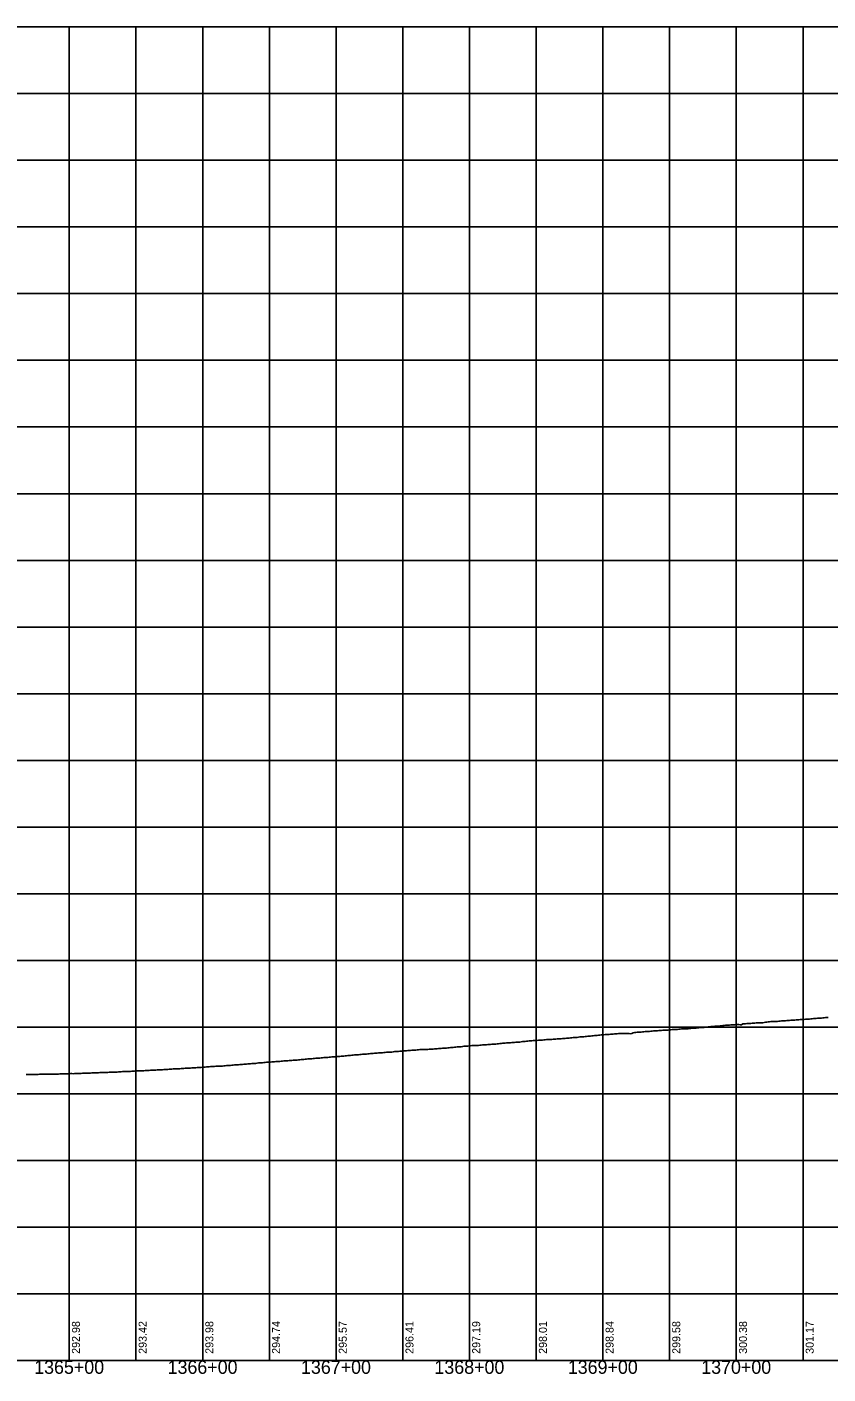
# Model space of a CAD drawing. Extents: x -90830 to 2015517, y -20856 to 836331.
# Drawn here: x 11992 to 12592, y 33641 to 34651 of the extents above; entities that cross this region are included whole.
import ezdxf

# ---------------------------------------------------------------- set-up
doc = ezdxf.new("R2010")
doc.units = 0
for name, color, linetype in [('Level 1', 7, 'Continuous'), ('RD_DDB_Profile_EX', 7, 'Continuous'), ('RD_DDB_StaTX', 7, 'Continuous'), ('RD_DDB_StripGrade', 7, 'Continuous'), ('RD_GPK_Profile_Cell', 7, 'Continuous')]:
    doc.layers.add(name, color=color, linetype=linetype)

msp = doc.modelspace()

# ---------------------------------------------------------------- linework, layer by layer
at = {"layer": 'Level 1'}
for p, q in [((11223.5, 34651.3), (12823.5, 34651.3)), ((12023.5, 34651.3), (12023.5, 34151.3)), ((12073.5, 34651.3), (12073.5, 34151.3)), ((12123.5, 34651.3), (12123.5, 34151.3)), ((12173.5, 34651.3), (12173.5, 34151.3)), ((12223.5, 34651.3), (12223.5, 34151.3)), ((12273.5, 34651.3), (12273.5, 34151.3)), ((12323.5, 34651.3), (12323.5, 34151.3)), ((12373.5, 34651.3), (12373.5, 34151.3)), ((12423.5, 34651.3), (12423.5, 34151.3)), ((12473.5, 34651.3), (12473.5, 34151.3)), ((12523.5, 34651.3), (12523.5, 34151.3)), ((12573.5, 34651.3), (12573.5, 34151.3)), ((11223.5, 34601.3), (12823.5, 34601.3)), ((11223.5, 34551.3), (12823.5, 34551.3)), ((11223.5, 34501.3), (12823.5, 34501.3)), ((11223.5, 34451.3), (12823.5, 34451.3)), ((11223.5, 34401.3), (12823.5, 34401.3)), ((11223.5, 34351.3), (12823.5, 34351.3)), ((11223.5, 34301.3), (12823.5, 34301.3)), ((11223.5, 34251.3), (12823.5, 34251.3)), ((11223.5, 34201.3), (12823.5, 34201.3)), ((11223.5, 34151.3), (12823.5, 34151.3)), ((11223.5, 34151.3), (12823.5, 34151.3)), ((12023.5, 34151.3), (12023.5, 33651.3)), ((12073.5, 34151.3), (12073.5, 33651.3)), ((12123.5, 34151.3), (12123.5, 33651.3)), ((12173.5, 34151.3), (12173.5, 33651.3)), ((12223.5, 34151.3), (12223.5, 33651.3)), ((12273.5, 34151.3), (12273.5, 33651.3)), ((12323.5, 34151.3), (12323.5, 33651.3)), ((12373.5, 34151.3), (12373.5, 33651.3)), ((12423.5, 34151.3), (12423.5, 33651.3)), ((12473.5, 34151.3), (12473.5, 33651.3)), ((12523.5, 34151.3), (12523.5, 33651.3)), ((12573.5, 34151.3), (12573.5, 33651.3)), ((11223.5, 34101.3), (12823.5, 34101.3)), ((11223.5, 34051.3), (12823.5, 34051.3)), ((11223.5, 34001.3), (12823.5, 34001.3)), ((11223.5, 33951.3), (12823.5, 33951.3)), ((11223.5, 33901.3), (12823.5, 33901.3)), ((11223.5, 33851.3), (12823.5, 33851.3)), ((11223.5, 33801.3), (12823.5, 33801.3)), ((11223.5, 33751.3), (12823.5, 33751.3)), ((11223.5, 33701.3), (12823.5, 33701.3)), ((11223.5, 33651.3), (12823.5, 33651.3))]:
    msp.add_line(p, q, dxfattribs=at)
at = {"layer": 'RD_DDB_Profile_EX'}
for points in [[(12485.3, 33900), (12486.3, 33900.1), (12487.3, 33900.1), (12488.3, 33900.2), (12489.3, 33900.3), (12490.3, 33900.4), (12491.3, 33900.5), (12492.3, 33900.6), (12493.3, 33900.6), (12494.3, 33900.7), (12495.3, 33900.8), (12496.3, 33900.9), (12497.3, 33901), (12498.3, 33901), (12499.3, 33901.1), (12500.3, 33901.2), (12501.3, 33901.2), (12502.3, 33901.4), (12503.3, 33901.5), (12504.3, 33901.7), (12505.3, 33901.7), (12506.3, 33901.8), (12507.3, 33901.9), (12508.3, 33902), (12509.3, 33902), (12510.3, 33902.1), (12511.3, 33902.2), (12512.3, 33902.3), (12513.3, 33902.4), (12514.3, 33902.5), (12515.3, 33902.7), (12516.3, 33902.7), (12517.3, 33902.7), (12518.3, 33902.8), (12519.3, 33902.9), (12520.3, 33903), (12521.3, 33903), (12522.3, 33903.1), (12523.3, 33903.2), (12524.3, 33903.3), (12525.3, 33903.3), (12526.3, 33903.1), (12527.3, 33903.1), (12528.3, 33903.7), (12529.3, 33903.7), (12530.3, 33903.8), (12531.3, 33903.9), (12532.3, 33904), (12533.3, 33904.1), (12534.3, 33904.1), (12535.3, 33904.2), (12536.3, 33904.3), (12537.3, 33904.3), (12538.3, 33904.4), (12539.3, 33904.5), (12540.3, 33904.6), (12541.3, 33904.6), (12542.3, 33904.6), (12543.3, 33904.6), (12544.3, 33904.8), (12545.3, 33905), (12546.3, 33905.1), (12547.3, 33905.2), (12548.3, 33905.3), (12549.3, 33905.4), (12550.3, 33905.5), (12551.3, 33905.5), (12552.3, 33905.5), (12553.3, 33905.5), (12554.3, 33905.6), (12555.3, 33905.7), (12556.3, 33905.8), (12557.3, 33905.9), (12558.3, 33906), (12559.3, 33906), (12560.3, 33906.1), (12561.3, 33906.2), (12562.3, 33906.3), (12563.3, 33906.3), (12564.3, 33906.4), (12565.3, 33906.5), (12566.3, 33906.5), (12567.3, 33906.6), (12568.3, 33906.7), (12569.3, 33906.7), (12570.3, 33906.8), (12571.3, 33906.9), (12572.3, 33907), (12573.3, 33907.1), (12574.3, 33907.1), (12575.3, 33907.2), (12576.3, 33907.3), (12577.3, 33907.3), (12578.3, 33907.3), (12579.3, 33907.4), (12580.3, 33907.6), (12581.3, 33907.7), (12582.3, 33907.7), (12583.3, 33907.8), (12584.3, 33907.9), (12585.3, 33908)], [(12585.3, 33908), (12586.3, 33908), (12587.3, 33908.1), (12588.3, 33908.2), (12589.3, 33908.3), (12590.3, 33908.4), (12591.3, 33908.4), (12592.3, 33908.5)], [(12285.3, 33884.3), (12286.3, 33884.4), (12287.3, 33884.5), (12288.3, 33884.5), (12289.3, 33884.5), (12290.3, 33884.5), (12291.3, 33884.5), (12292.3, 33884.6), (12293.3, 33884.7), (12294.3, 33884.7), (12295.3, 33884.8), (12296.3, 33884.8), (12297.3, 33884.9), (12298.3, 33885), (12299.3, 33885.1), (12300.3, 33885.2), (12301.3, 33885.3), (12302.3, 33885.3), (12303.3, 33885.4), (12304.3, 33885.4), (12305.3, 33885.5), (12306.3, 33885.6), (12307.3, 33885.7), (12308.3, 33885.8), (12309.3, 33885.9), (12310.3, 33886), (12311.3, 33886.1), (12312.3, 33886.2), (12313.3, 33886.3), (12314.3, 33886.4), (12315.3, 33886.5), (12316.3, 33886.6), (12317.3, 33886.6), (12318.3, 33886.7), (12319.3, 33886.9), (12320.3, 33887), (12321.3, 33887), (12322.3, 33887.1), (12323.3, 33887.2), (12324.3, 33887.3), (12325.3, 33887.4), (12326.3, 33887.5), (12327.3, 33887.5), (12328.3, 33887.5), (12329.3, 33887.6), (12330.3, 33887.6), (12331.3, 33887.7), (12332.3, 33887.8), (12333.3, 33887.9), (12334.3, 33887.9), (12335.3, 33888), (12336.3, 33888.1), (12337.3, 33888.2), (12338.3, 33888.2), (12339.3, 33888.3), (12340.3, 33888.4), (12341.3, 33888.4), (12342.3, 33888.5), (12343.3, 33888.6), (12344.3, 33888.7), (12345.3, 33888.8), (12346.3, 33888.9), (12347.3, 33889), (12348.3, 33889.2), (12349.3, 33889.2), (12350.3, 33889.3), (12351.3, 33889.4), (12352.3, 33889.5), (12353.3, 33889.5), (12354.3, 33889.6), (12355.3, 33889.7), (12356.3, 33889.7), (12357.3, 33889.8), (12358.3, 33890), (12359.3, 33890), (12360.3, 33890), (12361.3, 33890.1), (12362.3, 33890.3), (12363.3, 33890.5), (12364.3, 33890.5), (12365.3, 33890.6), (12366.3, 33890.7), (12367.3, 33890.8), (12368.3, 33890.9), (12369.3, 33891), (12370.3, 33891.1), (12371.3, 33891.2), (12372.3, 33891.2), (12373.3, 33891.3), (12374.3, 33891.3), (12375.3, 33891.4), (12376.3, 33891.6), (12377.3, 33891.6), (12378.3, 33891.6), (12379.3, 33891.7), (12380.3, 33891.8), (12381.3, 33891.9), (12382.3, 33892), (12383.3, 33892), (12384.3, 33892), (12385.3, 33892.1)], [(12385.3, 33892.1), (12386.3, 33892.2), (12387.3, 33892.3), (12388.3, 33892.3), (12389.3, 33892.4), (12390.3, 33892.5), (12391.3, 33892.5), (12392.3, 33892.6), (12393.3, 33892.7), (12394.3, 33892.8), (12395.3, 33892.8), (12396.3, 33893), (12397.3, 33893.1), (12398.3, 33893.1), (12399.3, 33893.2), (12400.3, 33893.3), (12401.3, 33893.4), (12402.3, 33893.5), (12403.3, 33893.6), (12404.3, 33893.6), (12405.3, 33893.8), (12406.3, 33893.9), (12407.3, 33894), (12408.3, 33894.1), (12409.3, 33894.1), (12410.3, 33894.2), (12411.3, 33894.3), (12412.3, 33894.4), (12413.3, 33894.5), (12414.3, 33894.6), (12415.3, 33894.7), (12416.3, 33894.8), (12417.3, 33894.9), (12418.3, 33895), (12419.3, 33895.1), (12420.3, 33895.2), (12421.3, 33895.3), (12422.3, 33895.4), (12423.3, 33895.5), (12424.3, 33895.6), (12425.3, 33895.7), (12426.3, 33895.7), (12427.3, 33895.7), (12428.3, 33895.8), (12429.3, 33896), (12430.3, 33896), (12431.3, 33896.1), (12432.3, 33896.2), (12433.3, 33896.3), (12434.3, 33896.3), (12435.3, 33896.4), (12436.3, 33896.4), (12437.3, 33896.4), (12438.3, 33896.4), (12439.3, 33896.5), (12440.3, 33896.5), (12441.3, 33896.6), (12442.3, 33896.6), (12443.3, 33896.5), (12444.3, 33896.3), (12445.3, 33896.5), (12446.3, 33897.1), (12447.3, 33897.2), (12448.3, 33897.3), (12449.3, 33897.4), (12450.3, 33897.5), (12451.3, 33897.6), (12452.3, 33897.6), (12453.3, 33897.8), (12454.3, 33897.8), (12455.3, 33897.9), (12456.3, 33897.9), (12457.3, 33898.1), (12458.3, 33898.1), (12459.3, 33898.2), (12460.3, 33898.3), (12461.3, 33898.4), (12462.3, 33898.4), (12463.3, 33898.5), (12464.3, 33898.6), (12465.3, 33898.7), (12466.3, 33898.7), (12467.3, 33898.8), (12468.3, 33898.9), (12469.3, 33898.9), (12470.3, 33899), (12471.3, 33899.1), (12472.3, 33899.1), (12473.3, 33899.2), (12474.3, 33899.3), (12475.3, 33899.4), (12476.3, 33899.4), (12477.3, 33899.5), (12478.3, 33899.6), (12479.3, 33899.6), (12480.3, 33899.7), (12481.3, 33899.8), (12482.3, 33899.9), (12483.3, 33899.9), (12484.3, 33900), (12485.3, 33900)], [(12185.3, 33876), (12186.3, 33876), (12187.3, 33876.1), (12188.3, 33876.2), (12189.3, 33876.2), (12190.3, 33876.3), (12191.3, 33876.5), (12192.3, 33876.5), (12193.3, 33876.6), (12194.3, 33876.6), (12195.3, 33876.7), (12196.3, 33876.8), (12197.3, 33876.9), (12198.3, 33877), (12199.3, 33877.1), (12200.3, 33877.2), (12201.3, 33877.3), (12202.3, 33877.4), (12203.3, 33877.5), (12204.3, 33877.6), (12205.3, 33877.6), (12206.3, 33877.7), (12207.3, 33877.8), (12208.3, 33877.9), (12209.3, 33878), (12210.3, 33878), (12211.3, 33878.1), (12212.3, 33878.2), (12213.3, 33878.3), (12214.3, 33878.4), (12215.3, 33878.5), (12216.3, 33878.6), (12217.3, 33878.6), (12218.3, 33878.7), (12219.3, 33878.8), (12220.3, 33878.9), (12221.3, 33878.9), (12222.3, 33879), (12223.3, 33879.1), (12224.3, 33879.2), (12225.3, 33879.3), (12226.3, 33879.3), (12227.3, 33879.5), (12228.3, 33879.6), (12229.3, 33879.6), (12230.3, 33879.7), (12231.3, 33879.8), (12232.3, 33880), (12233.3, 33880.1), (12234.3, 33880.1), (12235.3, 33880.2), (12236.3, 33880.3), (12237.3, 33880.4), (12238.3, 33880.4), (12239.3, 33880.5), (12240.3, 33880.6), (12241.3, 33880.7), (12242.3, 33880.8), (12243.3, 33880.9), (12244.3, 33881), (12245.3, 33881.1), (12246.3, 33881.1), (12247.3, 33881.2), (12248.3, 33881.3), (12249.3, 33881.4), (12250.3, 33881.5), (12251.3, 33881.6), (12252.3, 33881.7), (12253.3, 33881.8), (12254.3, 33881.8), (12255.3, 33881.9), (12256.3, 33882), (12257.3, 33882.1), (12258.3, 33882.1), (12259.3, 33882.2), (12260.3, 33882.3), (12261.3, 33882.4), (12262.3, 33882.4), (12263.3, 33882.5), (12264.3, 33882.6), (12265.3, 33882.6), (12266.3, 33882.7), (12267.3, 33882.9), (12268.3, 33882.9), (12269.3, 33883), (12270.3, 33883.1), (12271.3, 33883.2), (12272.3, 33883.2), (12273.3, 33883.3), (12274.3, 33883.5), (12275.3, 33883.5), (12276.3, 33883.6), (12277.3, 33883.7), (12278.3, 33883.8), (12279.3, 33883.8), (12280.3, 33883.9), (12281.3, 33883.9), (12282.3, 33884), (12283.3, 33884.1), (12284.3, 33884.3), (12285.3, 33884.3)], [(12085.3, 33868.9), (12086.3, 33869), (12087.3, 33869), (12088.3, 33869.1), (12089.3, 33869.2), (12090.3, 33869.2), (12091.3, 33869.2), (12092.3, 33869.3), (12093.3, 33869.3), (12094.3, 33869.4), (12095.3, 33869.4), (12096.3, 33869.5), (12097.3, 33869.6), (12098.3, 33869.7), (12099.3, 33869.7), (12100.3, 33869.8), (12101.3, 33869.9), (12102.3, 33870), (12103.3, 33870), (12104.3, 33870.1), (12105.3, 33870.1), (12106.3, 33870.1), (12107.3, 33870.2), (12108.3, 33870.2), (12109.3, 33870.3), (12110.3, 33870.4), (12111.3, 33870.4), (12112.3, 33870.5), (12113.3, 33870.6), (12114.3, 33870.6), (12115.3, 33870.7), (12116.3, 33870.7), (12117.3, 33870.8), (12118.3, 33870.8), (12119.3, 33870.9), (12120.3, 33871), (12121.3, 33871), (12122.3, 33871.1), (12123.3, 33871.2), (12124.3, 33871.3), (12125.3, 33871.3), (12126.3, 33871.4), (12127.3, 33871.5), (12128.3, 33871.6), (12129.3, 33871.7), (12130.3, 33871.7), (12131.3, 33871.7), (12132.3, 33871.8), (12133.3, 33871.9), (12134.3, 33871.9), (12135.3, 33872), (12136.3, 33872), (12137.3, 33872.1), (12138.3, 33872.1), (12139.3, 33872.2), (12140.3, 33872.3), (12141.3, 33872.4), (12142.3, 33872.5), (12143.3, 33872.6), (12144.3, 33872.6), (12145.3, 33872.7), (12146.3, 33872.8), (12147.3, 33872.9), (12148.3, 33873), (12149.3, 33873.1), (12150.3, 33873.1), (12151.3, 33873.2), (12152.3, 33873.3), (12153.3, 33873.3), (12154.3, 33873.4), (12155.3, 33873.5), (12156.3, 33873.6), (12157.3, 33873.7), (12158.3, 33873.8), (12159.3, 33873.8), (12160.3, 33873.9), (12161.3, 33874), (12162.3, 33874.1), (12163.3, 33874.1), (12164.3, 33874.3), (12165.3, 33874.4), (12166.3, 33874.4), (12167.3, 33874.6), (12168.3, 33874.6), (12169.3, 33874.7), (12170.3, 33874.8), (12171.3, 33874.9), (12172.3, 33874.9), (12173.3, 33875), (12174.3, 33875.1), (12175.3, 33875.2), (12176.3, 33875.2), (12177.3, 33875.3), (12178.3, 33875.4), (12179.3, 33875.5), (12180.3, 33875.5), (12181.3, 33875.6), (12182.3, 33875.7), (12183.3, 33875.8), (12184.3, 33875.9), (12185.3, 33876)], [(11991.3, 33865.8), (11992.3, 33865.8), (11993.3, 33865.8), (11994.3, 33865.8), (11995.3, 33865.8), (11996.3, 33865.8), (11997.3, 33865.8), (11998.3, 33865.8), (11999.3, 33865.8), (12000.3, 33865.8), (12001.3, 33865.9), (12002.3, 33865.9), (12003.3, 33865.9), (12004.3, 33865.9), (12005.3, 33865.9), (12006.3, 33865.9), (12007.3, 33866), (12008.3, 33866), (12009.3, 33866), (12010.3, 33866.1), (12011.3, 33866), (12012.3, 33866), (12013.3, 33866.1), (12014.3, 33866.1), (12015.3, 33866.1), (12016.3, 33866.2), (12017.3, 33866.2), (12018.3, 33866.2), (12019.3, 33866.2), (12020.3, 33866.2), (12021.3, 33866.3), (12022.3, 33866.2), (12023.3, 33866.2), (12024.3, 33866.4), (12025.3, 33866.4), (12026.3, 33866.3), (12027.3, 33866.4), (12028.3, 33866.5), (12029.3, 33866.5), (12030.3, 33866.6), (12031.3, 33866.6), (12032.3, 33866.6), (12033.3, 33866.7), (12034.3, 33866.7), (12035.3, 33866.7), (12036.3, 33866.8), (12037.3, 33866.8), (12038.3, 33866.8), (12039.3, 33866.8), (12040.3, 33866.9), (12041.3, 33866.9), (12042.3, 33866.9), (12043.3, 33867), (12044.3, 33867), (12045.3, 33867.1), (12046.3, 33867.2), (12047.3, 33867.2), (12048.3, 33867.2), (12049.3, 33867.2), (12050.3, 33867.3), (12051.3, 33867.3), (12052.3, 33867.3), (12053.3, 33867.4), (12054.3, 33867.4), (12055.3, 33867.5), (12056.3, 33867.5), (12057.3, 33867.6), (12058.3, 33867.6), (12059.3, 33867.6), (12060.3, 33867.7), (12061.3, 33867.8), (12062.3, 33867.8), (12063.3, 33867.9), (12064.3, 33867.9), (12065.3, 33868), (12066.3, 33868.1), (12067.3, 33868.1), (12068.3, 33868.1), (12069.3, 33868.1), (12070.3, 33868.2), (12071.3, 33868.2), (12072.3, 33868.3), (12073.3, 33868.4), (12074.3, 33868.4), (12075.3, 33868.5), (12076.3, 33868.5), (12077.3, 33868.5), (12078.3, 33868.6), (12079.3, 33868.6), (12080.3, 33868.7), (12081.3, 33868.7), (12082.3, 33868.8), (12083.3, 33868.8), (12084.3, 33868.9), (12085.3, 33868.9)]]:
    msp.add_lwpolyline(points, dxfattribs=at)
at = {"layer": 'RD_GPK_Profile_Cell'}
msp.add_line((9685.3, 33651.3), (13185.3, 33651.3), dxfattribs=at)

# ---------------------------------------------------------------- texts
at = {"layer": 'RD_DDB_StaTX'}
for s, p in [('1365+00', (11997.2, 33641.3)), ('1366+00', (12097.2, 33641.3)), ('1367+00', (12197.2, 33641.3)), ('1368+00', (12297.2, 33641.3)), ('1369+00', (12397.2, 33641.3)), ('1370+00', (12497.2, 33641.3))]:
    msp.add_text(s, height=10, dxfattribs=at).set_placement(p)
at = {"layer": 'RD_DDB_StripGrade'}
for s, p in [('292.98', (12031.5, 33656.3)), ('293.42', (12081.5, 33656.3)), ('293.98', (12131.5, 33656.3)), ('294.74', (12181.5, 33656.3)), ('295.57', (12231.5, 33656.3)), ('296.41', (12281.5, 33656.3)), ('297.19', (12331.5, 33656.3)), ('298.01', (12381.5, 33656.3)), ('298.84', (12431.5, 33656.3)), ('299.58', (12481.5, 33656.3)), ('300.38', (12531.5, 33656.3)), ('301.17', (12581.5, 33656.3))]:
    msp.add_text(s, height=6, rotation=90, dxfattribs=at).set_placement(p)

doc.saveas('drawing.dxf')
